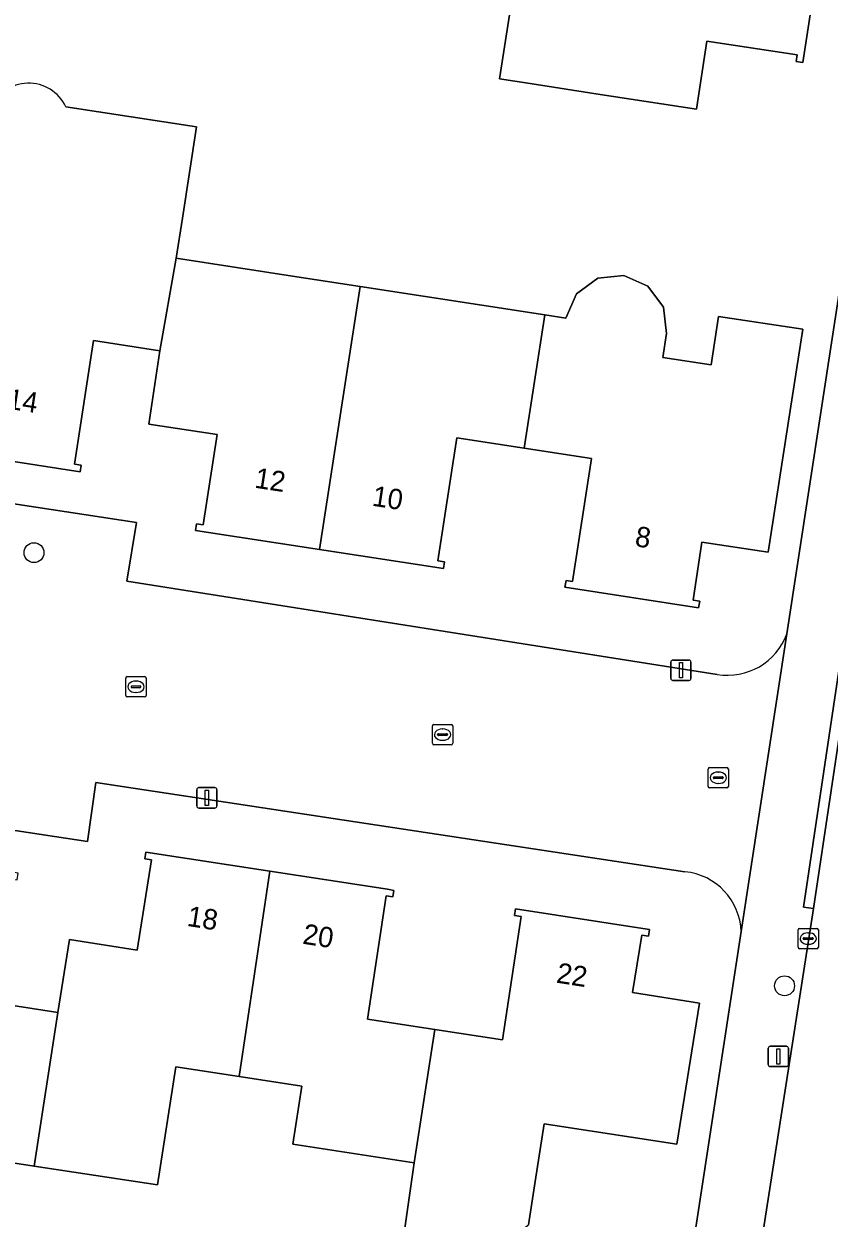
# Model space of a CAD drawing. Extents: x 161483 to 162250, y 379484 to 380833.
# Drawn here: x 161752.7 to 161792.3, y 380683.9 to 380742.6 of the extents above; entities that cross this region are included whole.
import ezdxf

# ---------------------------------------------------------------- set-up
doc = ezdxf.new("R2010")
doc.units = 0
for name, color, linetype in [('IMGEO_Boom', 7, 'Continuous'), ('IMGEO_Erf', 7, 'Continuous'), ('IMGEO_Kolk', 7, 'Continuous'), ('IMGEO_Lichtmast', 7, 'Continuous'), ('IMGEO_Pand', 7, 'Continuous'), ('IMGEO_Pand_nummerreeks', 7, 'Continuous'), ('IMGEO_Rijbaan_lokaal_open', 7, 'Continuous'), ('IMGEO_Voetpad_open', 7, 'Continuous')]:
    doc.layers.add(name, color=color, linetype=linetype)

msp = doc.modelspace()

# ---------------------------------------------------------------- linework, layer by layer
at = {"layer": 'IMGEO_Boom'}
for centre in [(161753.207, 380716.59), (161790.109, 380695.296)]:
    msp.add_circle(centre, 0.489, dxfattribs=at)
at = {"layer": 'IMGEO_Erf'}
for points in [[(161790.225, 380712.603), (161793.024, 380730.851), (161795.986, 380750)], [(161791.95, 380746.791), (161791.01, 380740.684), (161790.684, 380740.734), (161790.734, 380741.06), (161786.292, 380741.746), (161785.774, 380738.389), (161780.833, 380739.151), (161777.6, 380739.65), (161776.099, 380739.882), (161777.122, 380746.514)], [(161754.774, 380738.516), (161761.195, 380737.53), (161760.505, 380733.044), (161760.201, 380731.069), (161766.127, 380730.158), (161769.243, 380729.675), (161778.321, 380728.284), (161779.358, 380728.125), (161779.878, 380729.311), (161780.922, 380730.078), (161782.209, 380730.219), (161783.394, 380729.698), (161784.16, 380728.653), (161784.3, 380727.366), (161784.118, 380726.185), (161786.504, 380725.826), (161786.863, 380728.204), (161791.011, 380727.579), (161790.275, 380722.836), (161789.31, 380716.61), (161786.038, 380717.103), (161785.609, 380714.256), (161785.936, 380714.206), (161785.886, 380713.88), (161779.314, 380714.89), (161779.364, 380715.216), (161779.69, 380715.166), (161780.622, 380721.213), (161777.312, 380721.723), (161774.002, 380722.233), (161773.07, 380716.186), (161773.396, 380716.136), (161773.346, 380715.81), (161767.238, 380716.747), (161761.154, 380717.68), (161761.204, 380718.006), (161761.53, 380717.956), (161762.211, 380722.399), (161758.85, 380722.914), (161759.402, 380726.513), (161756.131, 380727.015), (161755.2, 380720.946), (161755.526, 380720.896), (161755.476, 380720.57), (161748.904, 380721.58)], [(161785.212, 380700.906), (161756.242, 380705.283), (161755.832, 380702.398), (161744.902, 380704.038), (161747.357, 380719.724), (161758.247, 380718.081), (161757.771, 380715.183), (161786.795, 380710.604)], [(161751.107, 380694.499), (161754.382, 380693.984), (161754.946, 380697.575), (161758.28, 380697.051), (161758.979, 380701.494), (161758.652, 380701.546), (161758.703, 380701.871), (161764.799, 380700.931), (161770.58, 380700.04), (161770.906, 380699.988), (161770.855, 380699.663), (161770.53, 380699.714), (161769.608, 380693.657), (161772.92, 380693.152), (161776.238, 380692.647), (161777.16, 380698.704), (161776.832, 380698.756), (161776.883, 380699.081), (161783.14, 380698.11), (161783.466, 380698.058), (161783.415, 380697.733), (161783.088, 380697.784), (161782.641, 380694.959), (161785.92, 380694.44), (161784.82, 380687.51), (161778.284, 380688.517), (161777.846, 380685.678), (161777.517, 380683.544)], [(161690.649, 380667.524), (161689.611, 380667.675), (161689.325, 380665.721), (161689.316, 380665.661), (161691.47, 380665.342), (161696.696, 380664.587), (161727.294, 380659.878), (161733.119, 380658.982), (161732.898, 380657.538), (161737.315, 380656.852), (161737.557, 380658.585), (161738.247, 380663.54), (161738.426, 380663.513), (161748.443, 380661.998), (161748.07, 380660.149), (161781.385, 380654.948), (161787.978, 380697.958)], [(161771.187, 380681.667), (161771.906, 380686.593), (161765.937, 380687.512), (161766.376, 380690.362), (161763.288, 380690.838), (161760.175, 380691.317), (161759.28, 380685.51), (161753.223, 380686.427), (161747.291, 380687.343)]]:
    msp.add_lwpolyline(points, dxfattribs=at)
for centre, radius, start, end in [((161752.945, 380737.646), 2.025, 25.43871, 224.05677), ((161787.307, 380713.668), 3.106, 260.51279, 339.95438), ((161784.905, 380697.847), 3.075, 2.07576, 84.27555)]:
    msp.add_arc(centre, radius, start, end, dxfattribs=at)
at = {"layer": 'IMGEO_Kolk'}
for p, q in [((161757.721, 380709.57), (161757.721, 380710.422)), ((161757.796, 380710.496), (161758.648, 380710.496)), ((161757.98, 380709.99), (161757.98, 380710.002)), ((161758.023, 380710.039), (161758.421, 380710.039)), ((161758.209, 380710.276), (161758.234, 380710.276)), ((161758.464, 380710.002), (161758.464, 380709.99)), ((161758.722, 380710.422), (161758.722, 380709.57)), ((161758.648, 380709.496), (161757.796, 380709.496)), ((161758.418, 380709.953), (161758.02, 380709.953)), ((161758.232, 380709.716), (161758.207, 380709.716)), ((161772.794, 380707.218), (161772.794, 380708.07)), ((161772.869, 380708.144), (161773.721, 380708.144)), ((161773.053, 380707.638), (161773.053, 380707.65)), ((161773.096, 380707.687), (161773.494, 380707.687)), ((161773.282, 380707.924), (161773.307, 380707.924)), ((161773.537, 380707.65), (161773.537, 380707.638)), ((161773.795, 380708.07), (161773.795, 380707.218)), ((161773.721, 380707.144), (161772.869, 380707.144)), ((161773.491, 380707.601), (161773.093, 380707.601)), ((161773.305, 380707.364), (161773.28, 380707.364)), ((161786.349, 380705.098), (161786.349, 380705.95)), ((161786.424, 380706.024), (161787.276, 380706.024)), ((161787.35, 380705.95), (161787.35, 380705.098)), ((161786.608, 380705.518), (161786.608, 380705.53)), ((161787.046, 380705.481), (161786.648, 380705.481)), ((161786.651, 380705.567), (161787.049, 380705.567)), ((161786.837, 380705.804), (161786.862, 380705.804)), ((161787.092, 380705.53), (161787.092, 380705.518)), ((161787.276, 380705.024), (161786.424, 380705.024)), ((161786.86, 380705.244), (161786.835, 380705.244)), ((161790.772, 380697.192), (161790.772, 380698.044)), ((161790.847, 380698.118), (161791.699, 380698.118)), ((161791.074, 380697.661), (161791.472, 380697.661)), ((161791.26, 380697.898), (161791.285, 380697.898)), ((161791.773, 380698.044), (161791.773, 380697.192)), ((161791.699, 380697.118), (161790.847, 380697.118)), ((161791.031, 380697.612), (161791.031, 380697.624)), ((161791.469, 380697.575), (161791.071, 380697.575)), ((161791.283, 380697.338), (161791.258, 380697.338)), ((161791.515, 380697.624), (161791.515, 380697.612))]:
    msp.add_line(p, q, dxfattribs=at)
for points in [[(161757.721, 380709.57), (161757.721, 380710.422)], [(161757.796, 380710.496), (161758.648, 380710.496)], [(161758.722, 380710.422), (161758.722, 380709.57)], [(161758.648, 380709.496), (161757.796, 380709.496)], [(161772.794, 380707.218), (161772.794, 380708.07)], [(161772.869, 380708.144), (161773.721, 380708.144)], [(161773.795, 380708.07), (161773.795, 380707.218)], [(161773.721, 380707.144), (161772.869, 380707.144)], [(161786.349, 380705.098), (161786.349, 380705.95)], [(161786.424, 380706.024), (161787.276, 380706.024)], [(161787.35, 380705.95), (161787.35, 380705.098)], [(161787.276, 380705.024), (161786.424, 380705.024)], [(161790.772, 380697.192), (161790.772, 380698.044)], [(161790.847, 380698.118), (161791.699, 380698.118)], [(161791.773, 380698.044), (161791.773, 380697.192)], [(161791.699, 380697.118), (161790.847, 380697.118)]]:
    msp.add_lwpolyline(points, dxfattribs=at)
for centre, radius, start, end in [((161757.798, 380710.42), 0.0765, 91.55205, 178.44795), ((161757.798, 380710.42), 0.0765, 91.55205, 178.44795), ((161758.02, 380709.999), 0.0403, 85.87752, 175.75265), ((161758.425, 380710.001), 0.0386, 1.73085, 96.63898), ((161758.646, 380710.42), 0.0765, 1.55205, 88.44795), ((161758.646, 380710.42), 0.0765, 1.55205, 88.44795), ((161757.798, 380709.572), 0.0765, 181.55205, 268.44795), ((161757.798, 380709.572), 0.0765, 181.55205, 268.44795), ((161758.017, 380709.989), 0.0366, 178.93798, 274.71019), ((161758.421, 380709.996), 0.043, 264.86636, 352.45326), ((161758.646, 380709.572), 0.0765, 271.55205, 358.44795), ((161758.646, 380709.572), 0.0765, 271.55205, 358.44795), ((161772.871, 380708.068), 0.0765, 91.55205, 178.44795), ((161772.871, 380708.068), 0.0765, 91.55205, 178.44795), ((161773.093, 380707.647), 0.0403, 85.87752, 175.75265), ((161773.498, 380707.649), 0.0386, 1.73085, 96.63898), ((161773.719, 380708.068), 0.0765, 1.55205, 88.44795), ((161773.719, 380708.068), 0.0765, 1.55205, 88.44795), ((161772.871, 380707.22), 0.0765, 181.55205, 268.44795), ((161772.871, 380707.22), 0.0765, 181.55205, 268.44795), ((161773.09, 380707.637), 0.0366, 178.93798, 274.71019), ((161773.494, 380707.644), 0.043, 264.86636, 352.45326), ((161773.719, 380707.22), 0.0765, 271.55205, 358.44795), ((161773.719, 380707.22), 0.0765, 271.55205, 358.44795), ((161786.426, 380705.948), 0.0765, 91.55205, 178.44795), ((161786.426, 380705.948), 0.0765, 91.55205, 178.44795), ((161787.274, 380705.948), 0.0765, 1.55205, 88.44795), ((161787.274, 380705.948), 0.0765, 1.55205, 88.44795), ((161786.648, 380705.527), 0.0403, 85.87752, 175.75265), ((161786.645, 380705.517), 0.0366, 178.93798, 274.71019), ((161787.049, 380705.524), 0.043, 264.86636, 352.45326), ((161787.053, 380705.529), 0.0386, 1.73085, 96.63898), ((161786.426, 380705.1), 0.0765, 181.55205, 268.44795), ((161786.426, 380705.1), 0.0765, 181.55205, 268.44795), ((161787.274, 380705.1), 0.0765, 271.55205, 358.44795), ((161787.274, 380705.1), 0.0765, 271.55205, 358.44795), ((161790.849, 380698.042), 0.0765, 91.55205, 178.44795), ((161790.849, 380698.042), 0.0765, 91.55205, 178.44795), ((161791.071, 380697.621), 0.0403, 85.87752, 175.75265), ((161791.476, 380697.623), 0.0386, 1.73085, 96.63898), ((161791.697, 380698.042), 0.0765, 1.55205, 88.44795), ((161791.697, 380698.042), 0.0765, 1.55205, 88.44795), ((161790.849, 380697.194), 0.0765, 181.55205, 268.44795), ((161790.849, 380697.194), 0.0765, 181.55205, 268.44795), ((161791.068, 380697.611), 0.0366, 178.93798, 274.71019), ((161791.472, 380697.618), 0.043, 264.86636, 352.45326), ((161791.697, 380697.194), 0.0765, 271.55205, 358.44795), ((161791.697, 380697.194), 0.0765, 271.55205, 358.44795)]:
    msp.add_arc(centre, radius, start, end, dxfattribs=at)
for centre, major_axis, ratio, start_param, end_param in [((161758.208, 380709.996), (-0.387, 0.002), 0.722429, 4.712389, 7.853982), ((161758.233, 380709.996), (-0.39, 0.002), 0.717154, 1.570796, 4.712389), ((161773.281, 380707.644), (-0.387, 0.002), 0.722429, 4.712389, 7.853982), ((161773.306, 380707.644), (-0.39, 0.002), 0.717154, 1.570796, 4.712389), ((161786.836, 380705.524), (-0.387, 0.002), 0.722429, 4.712389, 7.853982), ((161786.861, 380705.524), (-0.39, 0.002), 0.717154, 1.570796, 4.712389), ((161791.259, 380697.618), (-0.387, 0.002), 0.722429, 4.712389, 7.853982), ((161791.284, 380697.618), (-0.39, 0.002), 0.717154, 1.570796, 4.712389)]:
    msp.add_ellipse(centre, major_axis=major_axis, ratio=ratio, start_param=start_param, end_param=end_param, dxfattribs=at)
at = {"layer": 'IMGEO_Lichtmast'}
for p, q in [((161784.517, 380710.41), (161784.517, 380711.21)), ((161784.517, 380711.21), (161784.517, 380710.41)), ((161784.617, 380711.31), (161785.407, 380711.31)), ((161785.407, 380711.31), (161784.617, 380711.31)), ((161785.507, 380711.21), (161785.507, 380710.41)), ((161785.507, 380710.41), (161785.507, 380711.21)), ((161785.407, 380710.31), (161784.617, 380710.31)), ((161784.617, 380710.31), (161785.407, 380710.31)), ((161761.21, 380704.137), (161761.21, 380704.937)), ((161761.21, 380704.937), (161761.21, 380704.137)), ((161761.31, 380705.037), (161762.1, 380705.037)), ((161762.1, 380705.037), (161761.31, 380705.037)), ((161762.2, 380704.937), (161762.2, 380704.137)), ((161762.2, 380704.137), (161762.2, 380704.937)), ((161762.1, 380704.037), (161761.31, 380704.037)), ((161761.31, 380704.037), (161762.1, 380704.037)), ((161789.31, 380691.422), (161789.31, 380692.222)), ((161789.31, 380692.222), (161789.31, 380691.422)), ((161789.41, 380692.322), (161790.2, 380692.322)), ((161790.2, 380692.322), (161789.41, 380692.322)), ((161790.3, 380692.222), (161790.3, 380691.422)), ((161790.3, 380691.422), (161790.3, 380692.222)), ((161790.2, 380691.322), (161789.41, 380691.322)), ((161789.41, 380691.322), (161790.2, 380691.322))]:
    msp.add_line(p, q, dxfattribs=at)
for points in [[(161784.937, 380711.185), (161785.087, 380711.185), (161785.087, 380710.435), (161784.937, 380710.435), (161784.937, 380711.185)], [(161761.63, 380704.912), (161761.78, 380704.912), (161761.78, 380704.162), (161761.63, 380704.162), (161761.63, 380704.912)], [(161789.73, 380692.197), (161789.88, 380692.197), (161789.88, 380691.447), (161789.73, 380691.447), (161789.73, 380692.197)]]:
    msp.add_lwpolyline(points, dxfattribs=at)
for centre, start, end in [((161784.617, 380711.21), 90, 180), ((161784.617, 380711.21), 90, 180), ((161785.407, 380711.21), 0, 90), ((161785.407, 380711.21), 360, 90), ((161784.617, 380710.41), 180, 270), ((161784.617, 380710.41), 180, 270), ((161785.407, 380710.41), 270, 0), ((161785.407, 380710.41), 270, 0), ((161761.31, 380704.937), 90, 180), ((161761.31, 380704.937), 90, 180), ((161762.1, 380704.937), 0, 90), ((161762.1, 380704.937), 360, 90), ((161761.31, 380704.137), 180, 270), ((161761.31, 380704.137), 180, 270), ((161762.1, 380704.137), 270, 0), ((161762.1, 380704.137), 270, 0), ((161789.41, 380692.222), 90, 180), ((161789.41, 380692.222), 90, 180), ((161790.2, 380692.222), 0, 90), ((161790.2, 380692.222), 360, 90), ((161789.41, 380691.422), 180, 270), ((161789.41, 380691.422), 180, 270), ((161790.2, 380691.422), 270, 0), ((161790.2, 380691.422), 270, 0)]:
    msp.add_arc(centre, 0.1, start, end, dxfattribs=at)
at = {"layer": 'IMGEO_Pand'}
for points in [[(161791.95, 380746.791), (161781.872, 380748.34), (161781.486, 380745.841), (161777.122, 380746.514), (161776.099, 380739.882), (161777.6, 380739.65), (161780.833, 380739.151), (161785.774, 380738.389), (161786.292, 380741.746), (161790.734, 380741.06), (161790.684, 380740.734), (161791.01, 380740.684)], [(161769.243, 380729.675), (161766.127, 380730.158), (161760.201, 380731.069), (161759.402, 380726.513), (161758.85, 380722.914), (161762.211, 380722.399), (161761.53, 380717.956), (161761.204, 380718.006), (161761.154, 380717.68), (161767.238, 380716.747)], [(161778.321, 380728.284), (161777.312, 380721.723), (161780.622, 380721.213), (161779.69, 380715.166), (161779.364, 380715.216), (161779.314, 380714.89), (161785.886, 380713.88), (161785.936, 380714.206), (161785.609, 380714.256), (161786.038, 380717.103), (161789.31, 380716.61), (161790.275, 380722.836), (161791.011, 380727.579), (161786.863, 380728.204), (161786.504, 380725.826), (161784.118, 380726.185), (161784.3, 380727.366), (161784.16, 380728.653), (161783.394, 380729.698), (161782.209, 380730.219), (161780.922, 380730.078), (161779.878, 380729.311), (161779.358, 380728.125)], [(161778.321, 380728.284), (161769.243, 380729.675), (161767.238, 380716.747), (161773.346, 380715.81), (161773.396, 380716.136), (161773.07, 380716.186), (161774.002, 380722.233), (161777.312, 380721.723)], [(161753.223, 380686.427), (161754.382, 380693.984), (161751.107, 380694.499), (161752.059, 380700.554), (161752.385, 380700.503), (161752.436, 380700.828), (161752.11, 380700.88), (161746.18, 380701.78), (161745.853, 380701.831), (161745.802, 380701.506), (161746.13, 380701.454), (161745.377, 380696.512), (161744.64, 380691.68), (161747.882, 380691.179), (161747.443, 380688.331), (161747.291, 380687.343)], [(161764.799, 380700.931), (161758.703, 380701.871), (161758.652, 380701.546), (161758.979, 380701.494), (161758.28, 380697.051), (161754.946, 380697.575), (161754.382, 380693.984), (161753.223, 380686.427), (161759.28, 380685.51), (161760.175, 380691.317), (161763.288, 380690.838)], [(161764.799, 380700.931), (161763.288, 380690.838), (161766.376, 380690.362), (161765.937, 380687.512), (161771.906, 380686.593), (161772.92, 380693.152), (161769.608, 380693.657), (161770.53, 380699.714), (161770.855, 380699.663), (161770.906, 380699.988), (161770.58, 380700.04)], [(161772.92, 380693.152), (161771.906, 380686.593), (161771.187, 380681.667), (161774.302, 380681.187), (161777.517, 380683.544), (161777.846, 380685.678), (161778.284, 380688.517), (161784.82, 380687.51), (161785.92, 380694.44), (161782.641, 380694.959), (161783.088, 380697.784), (161783.415, 380697.733), (161783.466, 380698.058), (161783.14, 380698.11), (161776.883, 380699.081), (161776.832, 380698.756), (161777.16, 380698.704), (161776.238, 380692.647)]]:
    msp.add_lwpolyline(points, close=True, dxfattribs=at)
msp.add_lwpolyline([(161749.781, 380725.119), (161749.28, 380721.856), (161748.954, 380721.906), (161748.904, 380721.58), (161755.476, 380720.57), (161755.526, 380720.896), (161755.2, 380720.946), (161756.131, 380727.015), (161759.402, 380726.513), (161760.201, 380731.069), (161760.505, 380733.044), (161761.195, 380737.53), (161754.774, 380738.516)], dxfattribs=at)
msp.add_arc((161752.945, 380737.646), 2.025, 25.43871, 224.05677, dxfattribs=at)
at = {"layer": 'IMGEO_Rijbaan_lokaal_open'}
for points in [[(161807.466, 380802.965), (161804.348, 380782.708), (161802.799, 380772.558), (161802.232, 380768.87), (161800.517, 380757.726), (161799.592, 380751.777), (161799.319, 380750), (161797.809, 380740.153), (161797.759, 380739.934), (161797.174, 380736.183), (161796.265, 380730.26), (161794.578, 380719.096), (161793.272, 380710.699), (161791.528, 380699.094), (161788.584, 380680.178), (161787.639, 380674.016), (161787.097, 380670.303), (161786.279, 380664.864), (161785.371, 380659.403), (161785.317, 380658.922), (161784.933, 380656.427)], [(161786.795, 380710.604), (161757.771, 380715.183), (161758.247, 380718.081), (161747.357, 380719.724), (161744.902, 380704.038), (161755.832, 380702.398), (161756.242, 380705.283), (161785.212, 380700.906)], [(161787.978, 380697.958), (161790.225, 380712.603)]]:
    msp.add_lwpolyline(points, dxfattribs=at)
for centre, radius, start, end in [((161787.307, 380713.668), 3.106, 260.51279, 339.95438), ((161784.905, 380697.847), 3.075, 2.07576, 84.27555)]:
    msp.add_arc(centre, radius, start, end, dxfattribs=at)
at = {"layer": 'IMGEO_Voetpad_open'}
for points in [[(161807.605, 380805.299), (161802.298, 380806.133), (161797.296, 380773.35), (161796.862, 380770.298), (161796.426, 380767.228), (161798.606, 380766.939), (161795.986, 380750), (161793.024, 380730.851), (161790.225, 380712.603), (161787.978, 380697.958), (161781.385, 380654.948), (161780.025, 380646.103), (161823.912, 380639.282), (161925.898, 380623.516)], [(161784.433, 380656.448), (161784.808, 380659.014), (161785.317, 380658.922), (161785.371, 380659.403), (161786.279, 380664.864), (161787.097, 380670.303), (161786.603, 380670.375), (161787.145, 380674.088), (161787.639, 380674.016), (161788.584, 380680.178), (161791.528, 380699.094), (161791.034, 380699.168), (161792.778, 380710.773), (161793.272, 380710.699), (161794.578, 380719.096), (161796.265, 380730.26)]]:
    msp.add_lwpolyline(points, dxfattribs=at)
msp.add_lwpolyline([(161793.272, 380710.699), (161792.778, 380710.773), (161791.034, 380699.168), (161791.528, 380699.094)], close=True, dxfattribs=at)

# ---------------------------------------------------------------- texts
at = {"layer": 'IMGEO_Pand_nummerreeks'}
for s, rotation, p in [('14', 351.26301, (161751.846, 380723.677)), ('12', 351.27997, (161764.017, 380719.79)), ('10', 351.27997, (161769.792, 380718.904)), ('8', 351.26301, (161782.716, 380716.917)), ('18', 351.23607, (161760.694, 380698.246)), ('20', 351.23607, (161766.378, 380697.369)), ('22', 351.17885, (161778.852, 380695.456))]:
    msp.add_text(s, height=1, rotation=rotation, dxfattribs=at).set_placement(p)

doc.saveas('drawing.dxf')
